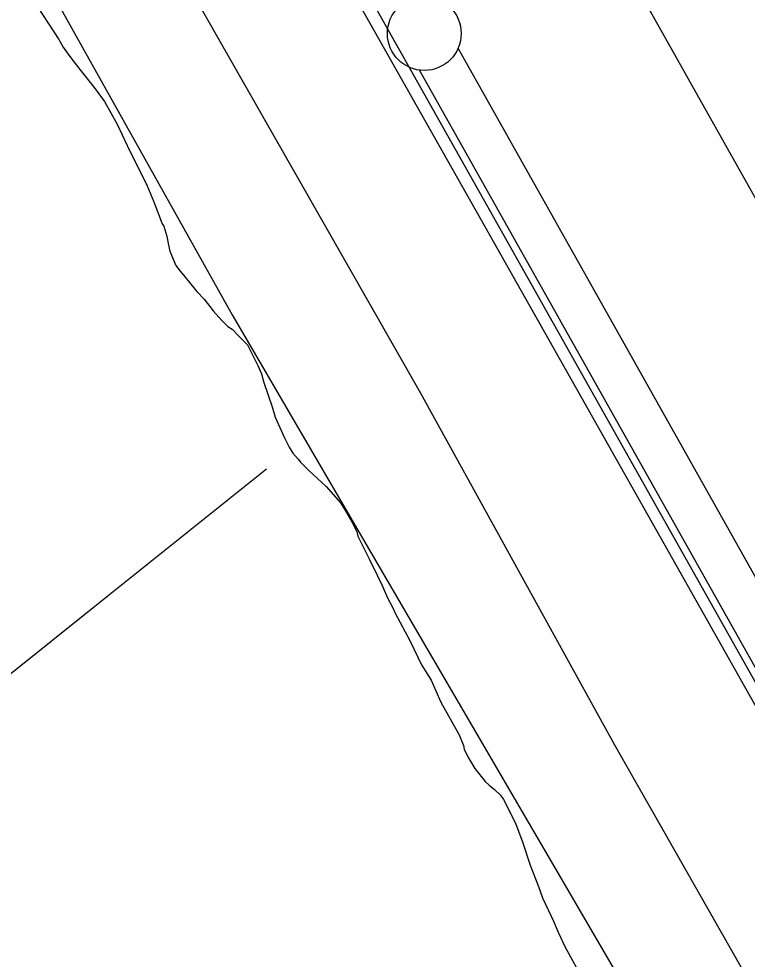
# Model space of a CAD drawing. Extents: x 3177185 to 3215018, y 812988 to 838321.
# Drawn here: x 3188049 to 3188542, y 831955 to 832593 of the extents above; entities that cross this region are included whole.
import ezdxf

# ---------------------------------------------------------------- set-up
doc = ezdxf.new("R2010")
doc.units = 0
for name, color, linetype in [('V-LEVE-TOET', 7, 'Continuous'), ('V-RAIL-TRAK', 7, 'Continuous'), ('V-ROAD-CNTR', 7, 'Continuous'), ('V-SITE-VEGE', 7, 'Continuous'), ('V-SURV-LINE', 7, 'Continuous'), ('V-TOPO-SHOR', 7, 'Continuous')]:
    doc.layers.add(name, color=color, linetype=linetype)

msp = doc.modelspace()

# ---------------------------------------------------------------- linework, layer by layer
at = {"layer": 'V-LEVE-TOET'}
for points in [[(3187577.88, 834155.85), (3187883.42, 833643.85), (3188049.82, 833341.58), (3188238.33, 833016.73), (3188405.34, 832724.96), (3188592.72, 832391.62), (3188808.29, 832017.06), (3189000.33, 831685.06), (3189161.27, 831409.93), (3189321.89, 831131.63)], [(3187403.77, 833955.84), (3187499.46, 833779.53), (3187648.63, 833518.48), (3187806.43, 833239.98), (3187815.05, 833226.6), (3187822.09, 833217.69), (3187824.63, 833214.59), (3187828.75, 833207.41), (3187854.63, 833160.67), (3187981.69, 832927.72), (3188154.94, 832630.61), (3188320.77, 832339.7), (3188452.34, 832100.74), (3188628.17, 831791.79), (3188797.46, 831509.84), (3188940.19, 831252.65)]]:
    msp.add_lwpolyline(points, dxfattribs=at)
at = {"layer": 'V-RAIL-TRAK'}
msp.add_lwpolyline([(3187196.12, 834523.53), (3187196.25, 834523.29), (3187271.85, 834388.64), (3187402.7, 834157.47), (3187585.04, 833834.62), (3187750.78, 833540.2), (3187893.1, 833287.67), (3188030.93, 833043.52), (3188202.65, 832738.42), (3188367.55, 832446.95), (3188515.52, 832184.73), (3188604.36, 832027.33), (3188747.84, 831773.16), (3188900.96, 831502.07), (3189063.71, 831212.57), (3189216.32, 830942.96), (3189328.91, 830743), (3189498.14, 830440.69), (3189598.28, 830264.4), (3189789.76, 829923.97), (3189818.65, 829873.53), (3190149.29, 829287.64), (3190388.42, 828864.74)], dxfattribs=at)
at = {"layer": 'V-ROAD-CNTR'}
msp.add_lwpolyline([(3186813.02, 835225.18), (3189830.71, 829864.12), (3191892.33, 826207.06)], dxfattribs=at)
at = {"layer": 'V-SITE-VEGE'}
for p, q in [((3188058.41, 832605.49), (3188075.86, 832578.97)), ((3188075.86, 832578.97), (3188078.7, 832573.75)), ((3188078.7, 832573.75), (3188083.16, 832567.32)), ((3188083.16, 832567.32), (3188090.06, 832558.48)), ((3188090.06, 832558.48), (3188099.78, 832546.44)), ((3188099.78, 832546.44), (3188106.68, 832536.8)), ((3188106.68, 832536.8), (3188115.21, 832521.52)), ((3188115.21, 832521.52), (3188122.13, 832507.04)), ((3188122.13, 832507.04), (3188135.55, 832479.7)), ((3188135.55, 832479.7), (3188140.04, 832468.85)), ((3188140.04, 832468.85), (3188145.75, 832453.96)), ((3188145.75, 832453.96), (3188146.96, 832452.35)), ((3188146.96, 832452.35), (3188149.01, 832445.51)), ((3188149.01, 832445.51), (3188149.83, 832440.68)), ((3188149.83, 832440.68), (3188151.07, 832435.45)), ((3188151.07, 832435.45), (3188155.14, 832425.79)), ((3188155.14, 832425.79), (3188157.98, 832421.78)), ((3188157.98, 832421.78), (3188160.41, 832418.97)), ((3188160.41, 832418.97), (3188165.28, 832412.94)), ((3188165.28, 832412.94), (3188169.33, 832408.12)), ((3188169.33, 832408.12), (3188174.19, 832402.91)), ((3188174.19, 832402.91), (3188180.27, 832394.88)), ((3188180.27, 832394.88), (3188186.34, 832388.46)), ((3188186.34, 832388.46), (3188190.39, 832384.44)), ((3188190.39, 832384.44), (3188193.22, 832382.44)), ((3188193.22, 832382.44), (3188198.08, 832377.63)), ((3188198.08, 832377.63), (3188201.73, 832373.62)), ((3188201.73, 832373.62), (3188203.75, 832372.01)), ((3188203.75, 832372.01), (3188210.66, 832357.94)), ((3188210.66, 832357.94), (3188213.11, 832352.31)), ((3188213.11, 832352.31), (3188214.75, 832346.27)), ((3188214.75, 832346.27), (3188220.46, 832329.77)), ((3188220.46, 832329.77), (3188222.51, 832322.93)), ((3188222.51, 832322.93), (3188228.62, 832308.85)), ((3188228.62, 832308.85), (3188231.88, 832302.42)), ((3188231.88, 832302.42), (3188234.31, 832298.4)), ((3188234.31, 832298.4), (3188237.95, 832294.39)), ((3188237.95, 832294.39), (3188239.58, 832292.38)), ((3188239.58, 832292.38), (3188245.24, 832286.77)), ((3188245.24, 832286.77), (3188256.98, 832275.94)), ((3188256.98, 832275.94), (3188266.71, 832264.7)), ((3188266.71, 832264.7), (3188270.76, 832258.27)), ((3188270.76, 832258.27), (3188274.42, 832251.84)), ((3188274.42, 832251.84), (3188277.67, 832245.41)), ((3188277.67, 832245.41), (3188278.49, 832242.19)), ((3188278.49, 832242.19), (3188286.22, 832226.91)), ((3188286.22, 832226.91), (3188291.51, 832215.64)), ((3188291.51, 832215.64), (3188294.76, 832209.21)), ((3188294.76, 832209.21), (3188298.84, 832199.96)), ((3188298.84, 832199.96), (3188302.09, 832193.53)), ((3188302.09, 832193.53), (3188303.72, 832189.91)), ((3188303.72, 832189.91), (3188313.88, 832171.02)), ((3188313.88, 832171.02), (3188321.61, 832154.93)), ((3188321.61, 832154.93), (3188328.1, 832144.48)), ((3188328.1, 832144.48), (3188331.36, 832137.24)), ((3188331.36, 832137.24), (3188334.62, 832129.6)), ((3188334.62, 832129.6), (3188347.21, 832107.49)), ((3188347.21, 832107.49), (3188350.07, 832100.25)), ((3188350.07, 832100.25), (3188350.48, 832097.84)), ((3188350.48, 832097.84), (3188352.93, 832092.61)), ((3188352.93, 832092.61), (3188357.8, 832084.57)), ((3188357.8, 832084.57), (3188364.69, 832075.74)), ((3188364.69, 832075.74), (3188367.52, 832073.33)), ((3188367.52, 832073.33), (3188371.16, 832070.53)), ((3188371.16, 832070.53), (3188375.21, 832066.51)), ((3188375.21, 832066.51), (3188377.24, 832063.7)), ((3188377.24, 832063.7), (3188385.37, 832047.62)), ((3188385.37, 832047.62), (3188390.27, 832034.34)), ((3188390.27, 832034.34), (3188395.17, 832019.05)), ((3188395.17, 832019.05), (3188400.88, 832004.57)), ((3188400.88, 832004.57), (3188403.74, 831996.93)), ((3188403.74, 831996.93), (3188411.06, 831981.24)), ((3188411.06, 831981.24), (3188414.32, 831973.6)), ((3188414.32, 831973.6), (3188418.8, 831963.95)), ((3188418.8, 831963.95), (3188427.74, 831947.47))]:
    msp.add_line(p, q, dxfattribs=at)
at = {"layer": 'V-SURV-LINE'}
for points in [[(3188346.38, 832572.89), (3189331.22, 830821)], [(3189305.07, 830806.31), (3188320.22, 832558.19)]]:
    msp.add_lwpolyline(points, dxfattribs=at)
msp.add_circle((3188323.51, 832582.95), 25, dxfattribs=at)
at = {"layer": 'V-TOPO-SHOR'}
for points in [[(3185818.79, 836570.95), (3186715.05, 834976.3), (3186800.1, 834939.44), (3186819.81, 834836.62), (3187764.4, 833190.61), (3187867.38, 832974.26), (3188193.3, 832392.27), (3188600.69, 831693.89)], [(3188216.58, 832287.52), (3188100.18, 832194.4), (3188041.98, 832147.84), (3187995.42, 832136.2), (3187925.58, 832147.84), (3187902.3, 832136.2), (3187890.66, 832078), (3187890.66, 832031.44), (3187867.38, 832019.8), (3187809.18, 832019.8), (3187750.99, 832078), (3186796.53, 833754.12), (3185760.59, 835558.29), (3185667.47, 835907.48)]]:
    msp.add_lwpolyline(points, dxfattribs=at)

doc.saveas('drawing.dxf')
